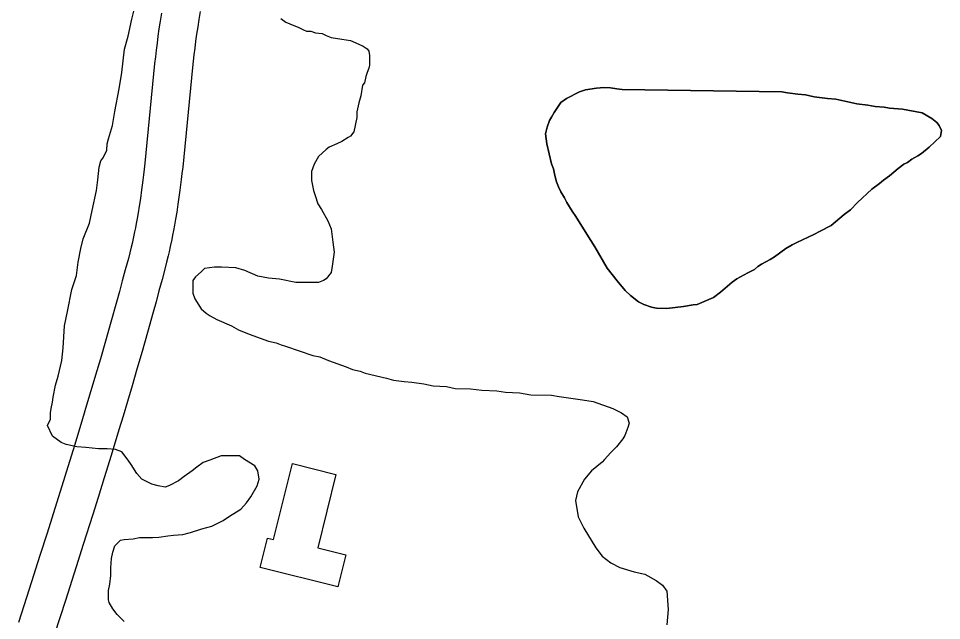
# Model space of a CAD drawing. Extents: x 3263578 to 3301413, y 764927 to 798602.
# Drawn here: x 3294402 to 3295131, y 786918 to 787394 of the extents above; entities that cross this region are included whole.
import ezdxf

# ---------------------------------------------------------------- set-up
doc = ezdxf.new("R2010")
doc.units = 0
for name, color, linetype in [('V-BLDG-OTLN', 7, 'Continuous'), ('V-ROAD-CNTR', 7, 'Continuous'), ('V-SITE-VEGE', 7, 'Continuous'), ('V-TOPO-SHOR', 7, 'Continuous')]:
    doc.layers.add(name, color=color, linetype=linetype)

msp = doc.modelspace()

# ---------------------------------------------------------------- linework, layer by layer
at = {"layer": 'V-BLDG-OTLN'}
msp.add_lwpolyline([(3294617.96, 787042.54), (3294652.43, 787033.98), (3294638, 786975.84), (3294660.25, 786970.32), (3294653.97, 786945.04), (3294592.56, 786960.28), (3294598.35, 786983.62), (3294603.04, 786982.45)], close=True, dxfattribs=at)
at = {"layer": 'V-ROAD-CNTR'}
for points in [[(3294545.16, 787399.65), (3294544.11, 787393.56), (3294543.17, 787387.65), (3294542.31, 787381.9), (3294541.53, 787376.31), (3294540.82, 787370.88), (3294540.17, 787365.6), (3294539.56, 787360.46), (3294539.01, 787355.55), (3294531.33, 787276.85), (3294530.76, 787271.79), (3294530.21, 787267.12), (3294529.67, 787262.75), (3294529.14, 787258.64), (3294528.62, 787254.76), (3294527.6, 787247.56), (3294526.62, 787241.23), (3294525.71, 787235.7), (3294524.87, 787230.86), (3294524.09, 787226.62), (3294523.37, 787222.91), (3294522.72, 787219.65), (3294521.53, 787214.01), (3294520.58, 787209.76), (3294519.83, 787206.55), (3294518.67, 787201.79), (3294517.45, 787197.06), (3294515, 787187.87), (3294512.6, 787179.01), (3294510.27, 787170.43), (3294507.98, 787162.15)], [(3294514.51, 787398.45), (3294513.52, 787392.22), (3294512.62, 787386.18), (3294511.8, 787380.33), (3294511.06, 787374.67), (3294510.38, 787369.19), (3294509.76, 787363.88), (3294509.18, 787358.67), (3294501.5, 787279.99), (3294500.96, 787275.24), (3294500.43, 787270.72), (3294499.91, 787266.5), (3294499.4, 787262.55), (3294498.91, 787258.88), (3294497.92, 787251.96), (3294496.99, 787245.95), (3294496.13, 787240.71), (3294495.34, 787236.15), (3294494.61, 787232.17), (3294493.94, 787228.7), (3294493.33, 787225.7), (3294492.21, 787220.38), (3294491.33, 787216.44), (3294490.65, 787213.52), (3294489.57, 787209.09), (3294488.43, 787204.67), (3294486.02, 787195.64), (3294483.65, 787186.86), (3294481.33, 787178.37), (3294479.06, 787170.13)], [(3294479.08, 787170.18), (3294474.62, 787154.23), (3294470.37, 787139.32), (3294466.34, 787125.37), (3294462.52, 787112.29), (3294458.89, 787100.04), (3294455.46, 787088.57), (3294452.22, 787077.82), (3294446.08, 787057.66), (3294440.65, 787040.04), (3294435.85, 787024.63), (3294431.64, 787011.16), (3294424.19, 786987.58), (3294418.58, 786969.9), (3294410.11, 786943.37), (3294401.62, 786916.86)], [(3294507.97, 787162.1), (3294503.49, 787146.08), (3294499.21, 787131.06), (3294495.15, 787116.99), (3294491.3, 787103.82), (3294487.65, 787091.49), (3294484.2, 787079.94), (3294480.93, 787069.12), (3294474.76, 787048.87), (3294469.31, 787031.17), (3294464.49, 787015.69), (3294460.25, 787002.16), (3294452.79, 786978.52), (3294447.16, 786960.8), (3294438.68, 786934.23), (3294430.18, 786907.67)]]:
    msp.add_lwpolyline(points, dxfattribs=at)
at = {"layer": 'V-SITE-VEGE'}
for p, q in [((3294491.23, 787393.79), (3294493.22, 787402.25)), ((3294488.24, 787380.34), (3294491.23, 787393.79)), ((3294608.74, 787394.26), (3294612.72, 787391.27)), ((3294612.72, 787391.27), (3294619.2, 787388.78)), ((3294619.2, 787388.78), (3294622.68, 787387.29)), ((3294622.68, 787387.29), (3294626.66, 787385.29)), ((3294626.66, 787385.29), (3294629.15, 787384.3)), ((3294485.25, 787369.89), (3294488.24, 787380.34)), ((3294629.15, 787384.3), (3294632.64, 787384.3)), ((3294632.64, 787384.3), (3294636.12, 787382.8)), ((3294636.12, 787382.8), (3294641.6, 787382.3)), ((3294641.6, 787382.3), (3294644.59, 787380.81)), ((3294644.59, 787380.81), (3294648.57, 787379.31)), ((3294648.57, 787379.31), (3294657.04, 787377.82)), ((3294657.04, 787377.82), (3294664.01, 787376.82)), ((3294664.01, 787376.82), (3294670.48, 787373.83)), ((3294670.48, 787373.83), (3294673.96, 787372.34)), ((3294673.96, 787372.34), (3294676.95, 787370.34)), ((3294676.95, 787370.34), (3294678.45, 787368.35)), ((3294483.25, 787351.46), (3294485.25, 787369.89)), ((3294678.45, 787368.35), (3294678.94, 787364.86)), ((3294678.94, 787364.86), (3294678.94, 787357.4)), ((3294678.94, 787357.4), (3294678.44, 787354.91)), ((3294481.26, 787338.52), (3294483.25, 787351.46)), ((3294675.95, 787348.43), (3294674.95, 787343.46)), ((3294676.95, 787351.42), (3294675.95, 787348.43)), ((3294678.44, 787354.91), (3294676.95, 787351.42)), ((3294673.46, 787341.47), (3294671.96, 787333)), ((3294674.95, 787343.46), (3294673.46, 787341.47)), ((3294477.77, 787320.6), (3294481.26, 787338.52)), ((3294834.43, 787331.13), (3294844.77, 787336.31)), ((3294844.77, 787336.31), (3294849.52, 787337.74)), ((3294849.52, 787337.74), (3294858.18, 787339.05)), ((3294858.18, 787339.05), (3294864.08, 787339.66)), ((3294864.08, 787339.66), (3294869.17, 787339.52)), ((3294869.17, 787339.52), (3294874.23, 787338.58)), ((3294874.23, 787338.58), (3294878.53, 787338.07)), ((3294878.53, 787338.07), (3295004.67, 787336.32)), ((3295004.67, 787336.32), (3295008.95, 787335.42)), ((3295008.95, 787335.42), (3295017.15, 787334.39)), ((3295017.15, 787334.39), (3295023.4, 787333.82)), ((3294670.47, 787327.52), (3294668.97, 787320.55)), ((3294671.96, 787333), (3294670.47, 787327.52)), ((3294824.7, 787320.05), (3294830.02, 787327.73)), ((3294830.02, 787327.73), (3294834.43, 787331.13)), ((3295023.4, 787333.82), (3295030.02, 787332.44)), ((3295030.02, 787332.44), (3295040.56, 787330.96)), ((3295040.56, 787330.96), (3295047.21, 787330.37)), ((3295047.21, 787330.37), (3295063.95, 787326.75)), ((3295063.95, 787326.75), (3295072.55, 787325.71)), ((3294475.77, 787309.64), (3294477.77, 787320.6)), ((3294668.97, 787320.55), (3294668.97, 787316.07)), ((3294822.63, 787316.19), (3294824.7, 787320.05)), ((3295072.55, 787325.71), (3295078.4, 787324.76)), ((3295078.4, 787324.76), (3295085.43, 787324.16)), ((3295085.43, 787324.16), (3295089.72, 787323.25)), ((3295089.72, 787323.25), (3295099.88, 787322.56)), ((3295099.88, 787322.56), (3295115.48, 787319.75)), ((3295115.48, 787319.75), (3295123.18, 787315.21)), ((3294668.97, 787316.07), (3294666.48, 787304.62)), ((3294819.27, 787308.45), (3294820.99, 787313.49)), ((3294820.99, 787313.49), (3294822.63, 787316.19)), ((3295123.18, 787315.21), (3295127.01, 787311.96)), ((3294472.78, 787299.19), (3294475.77, 787309.64)), ((3294817.93, 787303), (3294819.27, 787308.45)), ((3295127.01, 787311.96), (3295128.9, 787309.56)), ((3295128.9, 787309.56), (3295130.74, 787305.59)), ((3295130.74, 787305.59), (3295129.82, 787300.91)), ((3294471.79, 787295.2), (3294472.78, 787299.19)), ((3294662, 787300.14), (3294657.02, 787297.15)), ((3294663.99, 787301.13), (3294662, 787300.14)), ((3294666.48, 787304.62), (3294663.99, 787301.13)), ((3294818.88, 787295.14), (3294817.93, 787303)), ((3295129.82, 787300.91), (3295120.95, 787292.55)), ((3294469.79, 787286.74), (3294471.29, 787290.22)), ((3294471.29, 787290.22), (3294471.79, 787295.2)), ((3294644.57, 787290.68), (3294638.59, 787285.21)), ((3294647.06, 787292.67), (3294644.57, 787290.68)), ((3294653.03, 787295.16), (3294647.06, 787292.67)), ((3294657.02, 787297.15), (3294653.03, 787295.16)), ((3294822.73, 787279.35), (3294818.88, 787295.14)), ((3295120.95, 787292.55), (3295114.93, 787287.63)), ((3294466.81, 787281.76), (3294468.3, 787283.75)), ((3294468.3, 787283.75), (3294469.79, 787286.74)), ((3294638.59, 787285.21), (3294635.1, 787279.23)), ((3295107.35, 787283.15), (3295103.75, 787280.51)), ((3295112.13, 787285.75), (3295107.35, 787283.15)), ((3295114.93, 787287.63), (3295112.13, 787285.75)), ((3294464.31, 787266.82), (3294465.31, 787276.78)), ((3294465.31, 787276.78), (3294466.81, 787281.76)), ((3294635.1, 787279.23), (3294633.11, 787273.26)), ((3294824.18, 787275.39), (3294822.73, 787279.35)), ((3295096.55, 787275.63), (3295089.72, 787269.95)), ((3295100.96, 787279.03), (3295096.55, 787275.63)), ((3295103.75, 787280.51), (3295100.96, 787279.03)), ((3294633.11, 787273.26), (3294633.11, 787266.28)), ((3294825.2, 787270.26), (3294824.18, 787275.39)), ((3294826.62, 787265.13), (3294825.2, 787270.26)), ((3295089.72, 787269.95), (3295084.92, 787266.57)), ((3294463.31, 787258.36), (3294464.31, 787266.82)), ((3294633.11, 787266.28), (3294634.6, 787258.32)), ((3294828.07, 787261.17), (3294826.62, 787265.13)), ((3294829.91, 787257.19), (3294828.07, 787261.17)), ((3295081.7, 787263.92), (3295075.69, 787259.39)), ((3295084.92, 787266.57), (3295081.7, 787263.92)), ((3294459.82, 787242.42), (3294463.31, 787258.36)), ((3294634.6, 787258.32), (3294636.1, 787254.33)), ((3294636.1, 787254.33), (3294638.08, 787247.86)), ((3294832.91, 787252.4), (3294829.91, 787257.19)), ((3295075.69, 787259.39), (3295064.41, 787248.75)), ((3294638.08, 787247.86), (3294641.07, 787243.38)), ((3294834.76, 787248.82), (3294832.91, 787252.4)), ((3294838.88, 787242.04), (3294834.76, 787248.82)), ((3295064.41, 787248.75), (3295058.75, 787243.04)), ((3294457.83, 787232.47), (3294459.82, 787242.42)), ((3294641.07, 787243.38), (3294646.05, 787234.42)), ((3294841.88, 787237.64), (3294838.88, 787242.04)), ((3295053.94, 787239.26), (3295043.5, 787230.55)), ((3295058.75, 787243.04), (3295053.94, 787239.26)), ((3294452.85, 787220.02), (3294457.83, 787232.47)), ((3294646.05, 787234.42), (3294648.54, 787227.94)), ((3294850.48, 787223.67), (3294841.88, 787237.64)), ((3294648.54, 787227.94), (3294650.03, 787217.48)), ((3295034.74, 787226.1), (3295029.97, 787223.5)), ((3295043.5, 787230.55), (3295034.74, 787226.1)), ((3294450.85, 787212.55), (3294452.85, 787220.02)), ((3294650.03, 787217.48), (3294651.02, 787209.52)), ((3294856.85, 787213.69), (3294850.48, 787223.67)), ((3295016.46, 787217.23), (3295012.88, 787215.38)), ((3295029.97, 787223.5), (3295016.46, 787217.23)), ((3294448.86, 787201.6), (3294450.85, 787212.55)), ((3294866.55, 787196.94), (3294856.85, 787213.69)), ((3295007.69, 787212.4), (3294998.88, 787205.99)), ((3295012.88, 787215.38), (3295007.69, 787212.4)), ((3294651.02, 787209.52), (3294649.53, 787198.56)), ((3294995.29, 787203.75), (3294988.52, 787200.03)), ((3294998.88, 787205.99), (3294995.29, 787203.75)), ((3294447.36, 787191.14), (3294448.86, 787201.6)), ((3294548.45, 787196.59), (3294545.96, 787194.1)), ((3294556.41, 787197.59), (3294548.45, 787196.59)), ((3294561.89, 787197.59), (3294556.41, 787197.59)), ((3294573.34, 787197.09), (3294561.89, 787197.59)), ((3294580.31, 787195.09), (3294573.34, 787197.09)), ((3294649.53, 787198.56), (3294648.53, 787193.59)), ((3294874.49, 787186.92), (3294866.55, 787196.94)), ((3294982.91, 787195.88), (3294977.74, 787193.29)), ((3294985.72, 787198.15), (3294982.91, 787195.88)), ((3294988.52, 787200.03), (3294985.72, 787198.15)), ((3294443.88, 787180.19), (3294447.36, 787191.14)), ((3294541.47, 787190.12), (3294539.48, 787187.14)), ((3294545.96, 787194.1), (3294541.47, 787190.12)), ((3294590.77, 787190.61), (3294580.31, 787195.09)), ((3294599.23, 787189.11), (3294590.77, 787190.61)), ((3294607.7, 787188.12), (3294599.23, 787189.11)), ((3294620.64, 787185.62), (3294607.7, 787188.12)), ((3294644.54, 787188.6), (3294642.55, 787187.11)), ((3294648.53, 787193.59), (3294644.54, 787188.6)), ((3294968.98, 787188.45), (3294965.37, 787185.82)), ((3294977.74, 787193.29), (3294968.98, 787188.45)), ((3294539.48, 787187.14), (3294539.48, 787177.18)), ((3294638.57, 787185.62), (3294620.64, 787185.62)), ((3294642.55, 787187.11), (3294638.57, 787185.62)), ((3294880.93, 787179.28), (3294874.49, 787186.92)), ((3294965.37, 787185.82), (3294956.13, 787177.86)), ((3294440.39, 787162.76), (3294443.88, 787180.19)), ((3294539.48, 787177.18), (3294540.97, 787172.7)), ((3294885.12, 787175.24), (3294880.93, 787179.28)), ((3294891.25, 787170.36), (3294885.12, 787175.24)), ((3294950.52, 787173.71), (3294937.82, 787168.2)), ((3294956.13, 787177.86), (3294950.52, 787173.71)), ((3294540.97, 787172.7), (3294543.96, 787167.71)), ((3294543.96, 787167.71), (3294545.95, 787164.73)), ((3294895.49, 787168.27), (3294891.25, 787170.36)), ((3294901.7, 787166.13), (3294895.49, 787168.27)), ((3294926.8, 787166.57), (3294913.82, 787164.99)), ((3294934.67, 787167.91), (3294926.8, 787166.57)), ((3294937.82, 787168.2), (3294934.67, 787167.91)), ((3294437.89, 787151.31), (3294440.39, 787162.76)), ((3294545.95, 787164.73), (3294549.93, 787161.24)), ((3294549.93, 787161.24), (3294552.92, 787159.25)), ((3294552.92, 787159.25), (3294558.4, 787156.26)), ((3294905.6, 787165.23), (3294901.7, 787166.13)), ((3294913.82, 787164.99), (3294905.6, 787165.23)), ((3294558.4, 787156.26), (3294569.85, 787151.28)), ((3294436.9, 787133.88), (3294437.89, 787151.31)), ((3294569.85, 787151.28), (3294575.32, 787148.29)), ((3294575.32, 787148.29), (3294583.79, 787144.8)), ((3294583.79, 787144.8), (3294599.22, 787139.32)), ((3294599.22, 787139.32), (3294605.2, 787137.83)), ((3294605.2, 787137.83), (3294609.18, 787136.33)), ((3294435.9, 787123.92), (3294436.9, 787133.88)), ((3294609.18, 787136.33), (3294612.67, 787135.33)), ((3294612.67, 787135.33), (3294634.08, 787127.86)), ((3294432.91, 787111.47), (3294435.9, 787123.92)), ((3294634.08, 787127.86), (3294639.55, 787126.86)), ((3294639.55, 787126.86), (3294646.52, 787123.87)), ((3294646.52, 787123.87), (3294660.46, 787118.89)), ((3294660.46, 787118.89), (3294665.44, 787116.9)), ((3294665.44, 787116.9), (3294671.42, 787115.4)), ((3294671.42, 787115.4), (3294675.4, 787113.91)), ((3294430.91, 787104.5), (3294432.91, 787111.47)), ((3294675.4, 787113.91), (3294692.33, 787109.92)), ((3294692.33, 787109.92), (3294697.81, 787108.43)), ((3294697.81, 787108.43), (3294706.27, 787107.43)), ((3294428.92, 787095.04), (3294430.91, 787104.5)), ((3294706.27, 787107.43), (3294712.25, 787106.93)), ((3294712.25, 787106.93), (3294721.71, 787105.43)), ((3294721.71, 787105.43), (3294729.17, 787103.94)), ((3294729.17, 787103.94), (3294739.63, 787103.44)), ((3294739.63, 787103.44), (3294746.6, 787101.94)), ((3294746.6, 787101.94), (3294758.55, 787101.44)), ((3294758.55, 787101.44), (3294767.52, 787100.44)), ((3294428.42, 787091.06), (3294428.92, 787095.04)), ((3294767.52, 787100.44), (3294779.46, 787099.94)), ((3294779.46, 787099.94), (3294786.44, 787098.95)), ((3294786.44, 787098.95), (3294797.39, 787098.45)), ((3294797.39, 787098.45), (3294806.35, 787096.95)), ((3294806.35, 787096.95), (3294822.78, 787096.45)), ((3294822.78, 787096.45), (3294828.76, 787095.45)), ((3294828.76, 787095.45), (3294847.18, 787092.96)), ((3294426.92, 787082.6), (3294427.42, 787086.08)), ((3294427.42, 787086.08), (3294428.42, 787091.06)), ((3294847.18, 787092.96), (3294855.65, 787091.46)), ((3294855.65, 787091.46), (3294871.08, 787085.98)), ((3294871.08, 787085.98), (3294878.05, 787082.49)), ((3294426.92, 787077.61), (3294426.92, 787082.6)), ((3294878.05, 787082.49), (3294882.53, 787079.5)), ((3294882.53, 787079.5), (3294884.02, 787074.52)), ((3294424.43, 787072.64), (3294426.92, 787077.61)), ((3294428.41, 787064.17), (3294424.43, 787072.64)), ((3294884.02, 787074.52), (3294883.03, 787071.04)), ((3294435.38, 787059.19), (3294428.41, 787064.17)), ((3294880.54, 787064.57), (3294879.04, 787062.08)), ((3294883.03, 787071.04), (3294880.54, 787064.57)), ((3294439.37, 787057.7), (3294435.38, 787059.19)), ((3294447.83, 787055.7), (3294439.37, 787057.7)), ((3294879.04, 787062.08), (3294874.06, 787055.61)), ((3294454.8, 787055.2), (3294447.83, 787055.7)), ((3294464.76, 787054.2), (3294454.8, 787055.2)), ((3294471.73, 787054.2), (3294464.76, 787054.2)), ((3294478.21, 787053.7), (3294471.73, 787054.2)), ((3294483.19, 787051.71), (3294478.21, 787053.7)), ((3294488.16, 787045.24), (3294483.19, 787051.71)), ((3294869.58, 787051.13), (3294864.6, 787045.65)), ((3294874.06, 787055.61), (3294869.58, 787051.13)), ((3294490.65, 787041.75), (3294488.16, 787045.24)), ((3294547.41, 787043.23), (3294542.44, 787039.74)), ((3294552.89, 787045.22), (3294547.41, 787043.23)), ((3294561.86, 787048.71), (3294552.89, 787045.22)), ((3294576.3, 787048.7), (3294561.86, 787048.71)), ((3294580.28, 787045.71), (3294576.3, 787048.7)), ((3294588.25, 787040.73), (3294580.28, 787045.71)), ((3294862.61, 787043.66), (3294854.14, 787036.69)), ((3294864.6, 787045.65), (3294862.61, 787043.66)), ((3294495.13, 787034.78), (3294490.65, 787041.75)), ((3294538.95, 787036.76), (3294532.48, 787032.28)), ((3294542.44, 787039.74), (3294538.95, 787036.76)), ((3294590.73, 787036.75), (3294588.25, 787040.73)), ((3294591.73, 787030.27), (3294590.73, 787036.75)), ((3294854.14, 787036.69), (3294848.66, 787030.22)), ((3294499.11, 787030.3), (3294495.13, 787034.78)), ((3294507.08, 787026.31), (3294499.11, 787030.3)), ((3294527.99, 787028.8), (3294521.02, 787025.31)), ((3294532.48, 787032.28), (3294527.99, 787028.8)), ((3294590.23, 787024.8), (3294591.73, 787030.27)), ((3294848.66, 787030.22), (3294843.18, 787020.26)), ((3294512.06, 787024.82), (3294507.08, 787026.31)), ((3294517.54, 787023.82), (3294512.06, 787024.82)), ((3294521.02, 787025.31), (3294517.54, 787023.82)), ((3294585.25, 787016.33), (3294590.23, 787024.8)), ((3294581.77, 787011.36), (3294585.25, 787016.33)), ((3294843.18, 787020.26), (3294841.69, 787013.29)), ((3294841.69, 787013.29), (3294843.68, 787000.34)), ((3294568.32, 787000.9), (3294577.28, 787006.38)), ((3294577.28, 787006.38), (3294581.77, 787011.36)), ((3294563.34, 786997.42), (3294568.32, 787000.9)), ((3294843.68, 787000.34), (3294848.16, 786991.38)), ((3294546.41, 786990.95), (3294554.38, 786992.94)), ((3294554.38, 786992.94), (3294563.34, 786997.42)), ((3294848.16, 786991.38), (3294857.61, 786975.94)), ((3294492.13, 786982.99), (3294497.11, 786983.99)), ((3294497.11, 786983.99), (3294507.57, 786983.99)), ((3294507.57, 786983.99), (3294512.55, 786984.48)), ((3294512.55, 786984.48), (3294519.52, 786985.48)), ((3294519.52, 786985.48), (3294524, 786985.97)), ((3294524, 786985.97), (3294531.47, 786986.47)), ((3294531.47, 786986.47), (3294537.44, 786987.96)), ((3294537.44, 786987.96), (3294546.41, 786990.95)), ((3294476.2, 786972.54), (3294477.69, 786977.52)), ((3294477.69, 786977.52), (3294482.17, 786982)), ((3294482.17, 786982), (3294485.16, 786982.5)), ((3294485.16, 786982.5), (3294492.13, 786982.99)), ((3294475.2, 786967.56), (3294476.2, 786972.54)), ((3294857.61, 786975.94), (3294862.59, 786969.46)), ((3294862.59, 786969.46), (3294869.56, 786963.99)), ((3294474.7, 786960.09), (3294475.2, 786967.56)), ((3294869.56, 786963.99), (3294876.53, 786960.5)), ((3294474.7, 786954.12), (3294474.7, 786960.09)), ((3294876.53, 786960.5), (3294887.98, 786957.01)), ((3294887.98, 786957.01), (3294896.45, 786955.02)), ((3294896.45, 786955.02), (3294905.41, 786950.04)), ((3294473.7, 786947.15), (3294474.7, 786954.12)), ((3294905.41, 786950.04), (3294910.39, 786946.55)), ((3294472.7, 786942.17), (3294473.7, 786947.15)), ((3294472.7, 786934.7), (3294472.7, 786942.17)), ((3294910.39, 786946.55), (3294913.87, 786941.57)), ((3294913.87, 786941.57), (3294914.86, 786927.13)), ((3294473.2, 786932.71), (3294472.7, 786934.7)), ((3294476.19, 786927.73), (3294473.2, 786932.71)), ((3294479.67, 786923.24), (3294476.19, 786927.73)), ((3294914.86, 786927.13), (3294913.87, 786915.18)), ((3294485.15, 786917.77), (3294479.67, 786923.24))]:
    msp.add_line(p, q, dxfattribs=at)
at = {"layer": 'V-TOPO-SHOR'}
msp.add_lwpolyline([(3294878.53, 787338.07), (3294874.23, 787338.58), (3294869.17, 787339.52), (3294864.08, 787339.66), (3294858.18, 787339.05), (3294849.52, 787337.74), (3294844.77, 787336.31), (3294834.43, 787331.13), (3294830.02, 787327.73), (3294824.7, 787320.05), (3294822.63, 787316.19), (3294820.99, 787313.49), (3294819.27, 787308.45), (3294817.93, 787303), (3294818.88, 787295.14), (3294822.73, 787279.35), (3294824.18, 787275.39), (3294825.2, 787270.26), (3294826.62, 787265.13), (3294828.07, 787261.17), (3294829.91, 787257.19), (3294832.91, 787252.4), (3294834.76, 787248.82), (3294838.88, 787242.04), (3294841.88, 787237.64), (3294850.48, 787223.67), (3294856.85, 787213.69), (3294866.55, 787196.94), (3294874.49, 787186.92), (3294880.93, 787179.28), (3294885.12, 787175.24), (3294891.25, 787170.35), (3294895.49, 787168.27), (3294901.7, 787166.13), (3294905.6, 787165.23), (3294913.82, 787164.99), (3294926.8, 787166.57), (3294934.67, 787167.91), (3294937.82, 787168.2), (3294950.52, 787173.71), (3294956.13, 787177.86), (3294965.37, 787185.82), (3294968.98, 787188.45), (3294977.74, 787193.29), (3294982.91, 787195.88), (3294985.72, 787198.15), (3294988.52, 787200.03), (3294995.29, 787203.75), (3294998.88, 787205.99), (3295007.69, 787212.4), (3295012.88, 787215.38), (3295016.46, 787217.23), (3295029.97, 787223.5), (3295034.74, 787226.1), (3295043.5, 787230.55), (3295053.94, 787239.26), (3295058.75, 787243.04), (3295064.41, 787248.75), (3295075.69, 787259.39), (3295081.7, 787263.92), (3295084.92, 787266.57), (3295089.72, 787269.95), (3295096.55, 787275.63), (3295100.96, 787279.03), (3295103.75, 787280.51), (3295107.35, 787283.15), (3295112.13, 787285.75), (3295114.93, 787287.63), (3295120.95, 787292.55), (3295129.82, 787300.91), (3295130.74, 787305.59), (3295128.9, 787309.56), (3295127.01, 787311.96), (3295123.18, 787315.21), (3295115.48, 787319.75), (3295099.89, 787322.56), (3295089.72, 787323.25), (3295085.43, 787324.16), (3295078.4, 787324.76), (3295072.55, 787325.71), (3295063.95, 787326.75), (3295047.21, 787330.37), (3295040.56, 787330.96), (3295030.02, 787332.44), (3295023.4, 787333.82), (3295017.15, 787334.39), (3295008.95, 787335.42), (3295004.67, 787336.32), (3294878.53, 787338.07)], dxfattribs=at)

doc.saveas('drawing.dxf')
